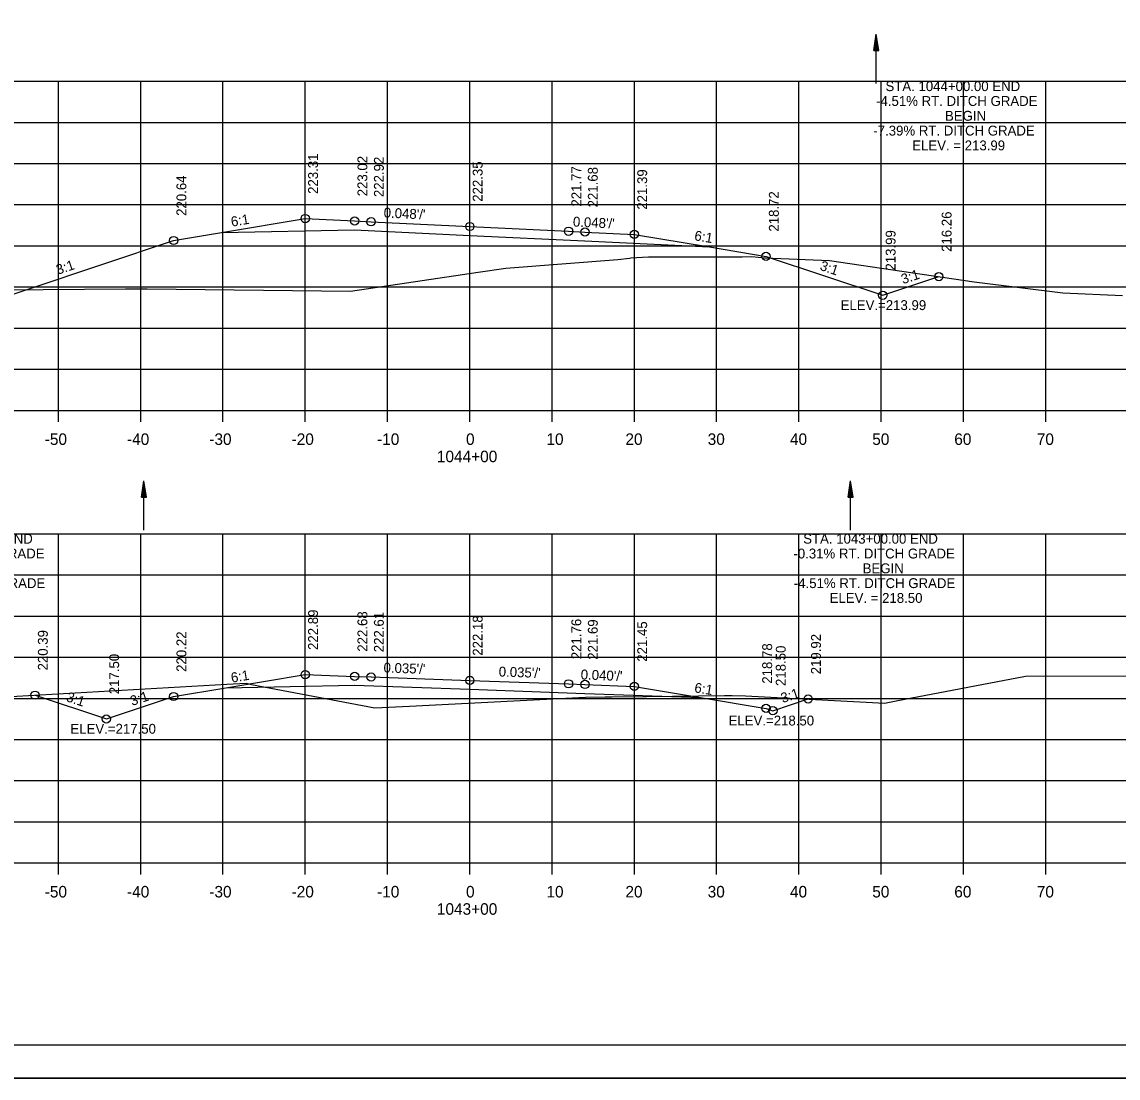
# Model space of a CAD drawing. Extents: x 1386544 to 1388153, y 379785 to 390999.
# Drawn here: x 1387305.2 to 1387438.5, y 386945.5 to 387073.9 of the extents above; entities that cross this region are included whole.
import ezdxf

# ---------------------------------------------------------------- set-up
doc = ezdxf.new("R2010")
doc.units = 0
for name, color, linetype in [('R_Alt Surface', 7, 'Continuous'), ('R_Axis', 7, 'Continuous'), ('R_Axis Annot', 7, 'Continuous'), ('R_Border', 7, 'Continuous'), ('R_Exist Surface', 7, 'Continuous'), ('R_Fin Surface', 7, 'Continuous'), ('R_Grid', 7, 'Continuous'), ('R_No Plot', 7, 'Continuous'), ('R_Water', 7, 'Continuous'), ('R_Xsect Elev', 7, 'Continuous'), ('R_Xsect Slope', 7, 'Continuous')]:
    doc.layers.add(name, color=color, linetype=linetype)

msp = doc.modelspace()

# ---------------------------------------------------------------- linework, layer by layer
at = {"layer": 'R_Alt Surface'}
for points in [[(1387329.51, 387048.28), (1387345.68, 387048.6), (1387359.68, 387047.93), (1387373.68, 387047.26), (1387388.81, 387046.53)], [(1387330.03, 386992.95), (1387345.68, 386993.26), (1387359.68, 386992.77), (1387373.68, 386992.27), (1387387.7, 386991.78)]]:
    msp.add_lwpolyline(points, dxfattribs=at)
at = {"layer": 'R_Axis'}
for p, q in [((1387209.68, 387026.67), (1387509.68, 387026.67)), ((1387309.68, 387025.27), (1387309.68, 387026.67)), ((1387319.68, 387025.27), (1387319.68, 387026.67)), ((1387329.68, 387025.27), (1387329.68, 387026.67)), ((1387339.68, 387025.27), (1387339.68, 387026.67)), ((1387349.68, 387025.27), (1387349.68, 387026.67)), ((1387359.68, 387025.27), (1387359.68, 387026.67)), ((1387369.68, 387025.27), (1387369.68, 387026.67)), ((1387379.68, 387025.27), (1387379.68, 387026.67)), ((1387389.68, 387025.27), (1387389.68, 387026.67)), ((1387399.68, 387025.27), (1387399.68, 387026.67)), ((1387409.68, 387025.27), (1387409.68, 387026.67)), ((1387419.68, 387025.27), (1387419.68, 387026.67)), ((1387429.68, 387025.27), (1387429.68, 387026.67)), ((1387209.68, 386971.67), (1387509.68, 386971.67)), ((1387309.68, 386970.27), (1387309.68, 386971.67)), ((1387319.68, 386970.27), (1387319.68, 386971.67)), ((1387329.68, 386970.27), (1387329.68, 386971.67)), ((1387339.68, 386970.27), (1387339.68, 386971.67)), ((1387349.68, 386970.27), (1387349.68, 386971.67)), ((1387359.68, 386970.27), (1387359.68, 386971.67)), ((1387369.68, 386970.27), (1387369.68, 386971.67)), ((1387379.68, 386970.27), (1387379.68, 386971.67)), ((1387389.68, 386970.27), (1387389.68, 386971.67)), ((1387399.68, 386970.27), (1387399.68, 386971.67)), ((1387409.68, 386970.27), (1387409.68, 386971.67)), ((1387419.68, 386970.27), (1387419.68, 386971.67)), ((1387429.68, 386970.27), (1387429.68, 386971.67))]:
    msp.add_line(p, q, dxfattribs=at)
at = {"layer": 'R_Border'}
msp.add_line((1387517.86, 386949.5), (1387201.68, 386949.5), dxfattribs=at)
at = {"layer": 'R_Exist Surface'}
for points in [[(1387302.83, 387041.33), (1387317.85, 387041.46), (1387320.45, 387041.46), (1387345.19, 387041.15), (1387360.69, 387043.45), (1387364.04, 387043.94), (1387377.67, 387045.02), (1387379.08, 387045.18), (1387379.26, 387045.19), (1387381.4, 387045.32), (1387392.77, 387045.34), (1387393.95, 387045.35), (1387395.49, 387045.21), (1387395.61, 387045.19), (1387396.49, 387045.15), (1387403.39, 387044.88), (1387420.97, 387042.3), (1387431.76, 387040.94), (1387439.02, 387040.65)], [(1387300.34, 386991.69), (1387330.16, 386993.38), (1387332.49, 386993.51), (1387333.14, 386993.36), (1387348.12, 386990.51), (1387352.34, 386990.71), (1387373.76, 386991.8), (1387376.14, 386991.86), (1387376.99, 386991.87), (1387381.15, 386991.9), (1387390.65, 386992.01), (1387391.57, 386992), (1387393.19, 386991.99), (1387408.61, 386991.18), (1387410.09, 386991.08), (1387411.51, 386991.36), (1387427.22, 386994.38), (1387451.27, 386994.39)]]:
    msp.add_lwpolyline(points, dxfattribs=at)
at = {"layer": 'R_Fin Surface'}
for points in [[(1387288.37, 387041.61), (1387297.48, 387038.58), (1387323.68, 387047.31), (1387329.51, 387048.28), (1387339.68, 387049.98), (1387345.68, 387049.69), (1387347.68, 387049.59), (1387359.68, 387049.02), (1387371.68, 387048.44), (1387373.68, 387048.34), (1387379.68, 387048.06), (1387388.81, 387046.53), (1387395.68, 387045.39), (1387409.87, 387040.66), (1387416.68, 387042.93)], [(1387306.84, 386992.06), (1387315.51, 386989.17), (1387323.68, 386991.89), (1387330.03, 386992.95), (1387339.68, 386994.55), (1387345.68, 386994.34), (1387347.68, 386994.27), (1387359.68, 386993.85), (1387371.68, 386993.43), (1387373.68, 386993.36), (1387379.68, 386993.12), (1387387.7, 386991.78), (1387395.68, 386990.45), (1387396.52, 386990.17), (1387400.8, 386991.59)]]:
    msp.add_lwpolyline(points, dxfattribs=at)
at = {"layer": 'R_Grid'}
for p, q in [((1387209.68, 387066.67), (1387509.68, 387066.67)), ((1387309.68, 387026.67), (1387309.68, 387066.67)), ((1387319.68, 387026.67), (1387319.68, 387066.67)), ((1387329.68, 387026.67), (1387329.68, 387066.67)), ((1387339.68, 387026.67), (1387339.68, 387066.67)), ((1387349.68, 387026.67), (1387349.68, 387066.67)), ((1387359.68, 387026.67), (1387359.68, 387066.67)), ((1387369.68, 387026.67), (1387369.68, 387066.67)), ((1387379.68, 387026.67), (1387379.68, 387066.67)), ((1387389.68, 387026.67), (1387389.68, 387066.67)), ((1387399.68, 387026.67), (1387399.68, 387066.67)), ((1387409.68, 387026.67), (1387409.68, 387066.67)), ((1387419.68, 387026.67), (1387419.68, 387066.67)), ((1387429.68, 387026.67), (1387429.68, 387066.67)), ((1387209.68, 387061.67), (1387509.68, 387061.67)), ((1387209.68, 387056.67), (1387509.68, 387056.67)), ((1387209.68, 387051.67), (1387509.68, 387051.67)), ((1387209.68, 387046.67), (1387509.68, 387046.67)), ((1387209.68, 387041.67), (1387509.68, 387041.67)), ((1387209.68, 387036.67), (1387509.68, 387036.67)), ((1387209.68, 387031.67), (1387509.68, 387031.67)), ((1387209.68, 387026.67), (1387509.68, 387026.67)), ((1387209.68, 387011.67), (1387509.68, 387011.67)), ((1387309.68, 386971.67), (1387309.68, 387011.67)), ((1387319.68, 386971.67), (1387319.68, 387011.67)), ((1387329.68, 386971.67), (1387329.68, 387011.67)), ((1387339.68, 386971.67), (1387339.68, 387011.67)), ((1387349.68, 386971.67), (1387349.68, 387011.67)), ((1387359.68, 386971.67), (1387359.68, 387011.67)), ((1387369.68, 386971.67), (1387369.68, 387011.67)), ((1387379.68, 386971.67), (1387379.68, 387011.67)), ((1387389.68, 386971.67), (1387389.68, 387011.67)), ((1387399.68, 386971.67), (1387399.68, 387011.67)), ((1387409.68, 386971.67), (1387409.68, 387011.67)), ((1387419.68, 386971.67), (1387419.68, 387011.67)), ((1387429.68, 386971.67), (1387429.68, 387011.67)), ((1387209.68, 387006.67), (1387509.68, 387006.67)), ((1387209.68, 387001.67), (1387509.68, 387001.67)), ((1387209.68, 386996.67), (1387509.68, 386996.67)), ((1387209.68, 386991.67), (1387509.68, 386991.67)), ((1387209.68, 386986.67), (1387509.68, 386986.67)), ((1387209.68, 386981.67), (1387509.68, 386981.67)), ((1387209.68, 386976.67), (1387509.68, 386976.67)), ((1387209.68, 386971.67), (1387509.68, 386971.67))]:
    msp.add_line(p, q, dxfattribs=at)
at = {"layer": 'R_No Plot'}
msp.add_line((1387189.28, 386945.52), (1387522.61, 386945.52), dxfattribs=at)
for points in [[(1387189.27, 387158.86), (1387522.61, 387158.86), (1387522.61, 386945.52), (1387189.27, 386945.52)], [(1387435.6, 387154.96), (1387455.22, 387154.96), (1387455.22, 387145.08), (1387471.33, 387145.08), (1387494.53, 387145.08), (1387494.53, 387120.75), (1387517.86, 387120.75), (1387517.86, 386949.5), (1387201.68, 386949.5), (1387201.68, 387154.96)]]:
    msp.add_lwpolyline(points, close=True, dxfattribs=at)
for centre in [(1387339.68, 387049.98), (1387345.68, 387049.69), (1387347.68, 387049.59), (1387359.68, 387049.02), (1387371.68, 387048.44), (1387373.68, 387048.34), (1387323.68, 387047.31), (1387379.68, 387048.06), (1387395.68, 387045.39), (1387416.68, 387042.93), (1387409.87, 387040.66), (1387339.68, 386994.55), (1387345.68, 386994.34), (1387347.68, 386994.27), (1387359.68, 386993.85), (1387371.68, 386993.43), (1387373.68, 386993.36), (1387379.68, 386993.12), (1387306.84, 386992.06), (1387323.68, 386991.89), (1387400.8, 386991.59), (1387395.68, 386990.45), (1387396.52, 386990.17), (1387315.51, 386989.17)]:
    msp.add_circle(centre, 0.5, dxfattribs=at)
at = {"layer": 'R_Water'}
for p, q in [((1387408.78, 387070.41), (1387409.08, 387072.41)), ((1387408.78, 387070.41), (1387409.08, 387072.41)), ((1387408.83, 387070.41), (1387409.08, 387072.08)), ((1387408.83, 387070.41), (1387409.08, 387072.08)), ((1387408.88, 387070.41), (1387409.08, 387071.73)), ((1387408.88, 387070.41), (1387409.08, 387071.73)), ((1387409.08, 387066.41), (1387409.08, 387072.41)), ((1387409.38, 387070.41), (1387409.08, 387072.41)), ((1387409.38, 387070.41), (1387409.08, 387072.41)), ((1387409.33, 387070.41), (1387409.08, 387072.08)), ((1387409.33, 387070.41), (1387409.08, 387072.08)), ((1387409.28, 387070.41), (1387409.08, 387071.73)), ((1387409.28, 387070.41), (1387409.08, 387071.73)), ((1387408.78, 387070.41), (1387409.38, 387070.41)), ((1387408.78, 387070.41), (1387409.38, 387070.41)), ((1387408.93, 387070.41), (1387409.08, 387071.4)), ((1387408.93, 387070.41), (1387409.08, 387071.4)), ((1387408.98, 387070.41), (1387409.08, 387071.06)), ((1387408.98, 387070.41), (1387409.08, 387071.06)), ((1387409.03, 387070.41), (1387409.08, 387070.73)), ((1387409.03, 387070.41), (1387409.08, 387070.73)), ((1387409.23, 387070.41), (1387409.08, 387071.4)), ((1387409.23, 387070.41), (1387409.08, 387071.4)), ((1387409.18, 387070.41), (1387409.08, 387071.06)), ((1387409.18, 387070.41), (1387409.08, 387071.06)), ((1387409.13, 387070.41), (1387409.08, 387070.73)), ((1387409.13, 387070.41), (1387409.08, 387070.73)), ((1387319.78, 387016.12), (1387320.08, 387018.12)), ((1387319.78, 387016.12), (1387320.08, 387018.12)), ((1387319.83, 387016.12), (1387320.08, 387017.79)), ((1387319.83, 387016.12), (1387320.08, 387017.79)), ((1387319.88, 387016.12), (1387320.08, 387017.44)), ((1387319.88, 387016.12), (1387320.08, 387017.44)), ((1387319.93, 387016.12), (1387320.08, 387017.11)), ((1387319.93, 387016.12), (1387320.08, 387017.11)), ((1387320.08, 387012.12), (1387320.08, 387018.12)), ((1387320.38, 387016.12), (1387320.08, 387018.12)), ((1387320.38, 387016.12), (1387320.08, 387018.12)), ((1387320.33, 387016.12), (1387320.08, 387017.79)), ((1387320.33, 387016.12), (1387320.08, 387017.79)), ((1387320.28, 387016.12), (1387320.08, 387017.44)), ((1387320.28, 387016.12), (1387320.08, 387017.44)), ((1387320.23, 387016.12), (1387320.08, 387017.11)), ((1387320.23, 387016.12), (1387320.08, 387017.11)), ((1387405.66, 387016.12), (1387405.96, 387018.12)), ((1387405.66, 387016.12), (1387405.96, 387018.12)), ((1387405.71, 387016.12), (1387405.96, 387017.79)), ((1387405.71, 387016.12), (1387405.96, 387017.79)), ((1387405.77, 387016.12), (1387405.96, 387017.44)), ((1387405.77, 387016.12), (1387405.96, 387017.44)), ((1387405.82, 387016.12), (1387405.96, 387017.11)), ((1387405.82, 387016.12), (1387405.96, 387017.11)), ((1387405.96, 387012.12), (1387405.96, 387018.12)), ((1387406.26, 387016.12), (1387405.96, 387018.12)), ((1387406.26, 387016.12), (1387405.96, 387018.12)), ((1387406.21, 387016.12), (1387405.96, 387017.79)), ((1387406.21, 387016.12), (1387405.96, 387017.79)), ((1387406.16, 387016.12), (1387405.96, 387017.44)), ((1387406.16, 387016.12), (1387405.96, 387017.44)), ((1387406.11, 387016.12), (1387405.96, 387017.11)), ((1387406.11, 387016.12), (1387405.96, 387017.11)), ((1387319.78, 387016.12), (1387320.38, 387016.12)), ((1387319.78, 387016.12), (1387320.38, 387016.12)), ((1387319.99, 387016.12), (1387320.08, 387016.77)), ((1387319.99, 387016.12), (1387320.08, 387016.77)), ((1387320.04, 387016.12), (1387320.08, 387016.44)), ((1387320.04, 387016.12), (1387320.08, 387016.44)), ((1387320.18, 387016.12), (1387320.08, 387016.77)), ((1387320.18, 387016.12), (1387320.08, 387016.77)), ((1387320.13, 387016.12), (1387320.08, 387016.44)), ((1387320.13, 387016.12), (1387320.08, 387016.44)), ((1387405.66, 387016.12), (1387406.26, 387016.12)), ((1387405.66, 387016.12), (1387406.26, 387016.12)), ((1387405.87, 387016.12), (1387405.96, 387016.77)), ((1387405.87, 387016.12), (1387405.96, 387016.77)), ((1387405.92, 387016.12), (1387405.96, 387016.44)), ((1387405.92, 387016.12), (1387405.96, 387016.44)), ((1387406.06, 387016.12), (1387405.96, 387016.77)), ((1387406.06, 387016.12), (1387405.96, 387016.77)), ((1387406.01, 387016.12), (1387405.96, 387016.44)), ((1387406.01, 387016.12), (1387405.96, 387016.44))]:
    msp.add_line(p, q, dxfattribs=at)

# ---------------------------------------------------------------- texts
at = {"layer": 'R_Axis Annot'}
for s, p in [('-50', (1387308.02, 387022.47)), ('-40', (1387318.02, 387022.47)), ('-30', (1387328.02, 387022.47)), ('-20', (1387338.02, 387022.47)), ('-10', (1387348.41, 387022.47)), ('0', (1387359.22, 387022.47)), ('10', (1387368.99, 387022.47)), ('20', (1387378.59, 387022.47)), ('30', (1387388.59, 387022.47)), ('40', (1387398.59, 387022.47)), ('50', (1387408.59, 387022.47)), ('60', (1387418.56, 387022.47)), ('70', (1387428.59, 387022.47)), ('1044+00', (1387355.68, 387020.37)), ('-50', (1387308.02, 386967.47)), ('-40', (1387318.02, 386967.47)), ('-30', (1387328.02, 386967.47)), ('-20', (1387338.02, 386967.47)), ('-10', (1387348.41, 386967.47)), ('0', (1387359.22, 386967.47)), ('10', (1387368.99, 386967.47)), ('20', (1387378.59, 386967.47)), ('30', (1387388.59, 386967.47)), ('40', (1387398.59, 386967.47)), ('50', (1387408.59, 386967.47)), ('60', (1387418.56, 386967.47)), ('70', (1387428.59, 386967.47)), ('1043+00', (1387355.68, 386965.37))]:
    msp.add_text(s, height=1.4, dxfattribs=at).set_placement(p)
at = {"layer": 'R_Xsect Elev'}
for s, p in [('STA. 1044+00.00 END', (1387410.2, 387065.47)), ('-4.51% RT. DITCH GRADE', (1387409.06, 387063.67)), ('BEGIN', (1387417.43, 387061.87)), ('-7.39% RT. DITCH GRADE', (1387408.72, 387060.07)), ('ELEV. = 213.99', (1387413.45, 387058.27)), ('ELEV.=213.99', (1387404.75, 387038.86)), ('STA. 1043+00.00 END', (1387290.2, 387010.47)), ('STA. 1043+00.00 END', (1387400.2, 387010.47)), ('-0.70% LT. DITCH GRADE', (1387288.65, 387008.67)), ('-0.31% RT. DITCH GRADE', (1387399.01, 387008.67)), ('BEGIN', (1387407.43, 387006.87)), ('-5.59% LT. DITCH GRADE', (1387288.74, 387005.07)), ('-4.51% RT. DITCH GRADE', (1387399.06, 387005.07)), ('ELEV. = 218.50', (1387403.41, 387003.27)), ('ELEV.=218.50', (1387391.13, 386988.37)), ('ELEV.=217.50', (1387311.14, 386987.37))]:
    msp.add_text(s, height=1.2, dxfattribs=at).set_placement(p)
for s, p in [('223.31', (1387341.23, 387052.98)), ('223.02', (1387347.23, 387052.69)), ('222.92', (1387349.23, 387052.59)), ('222.35', (1387361.23, 387052.02)), ('221.77', (1387373.23, 387051.44)), ('221.68', (1387375.23, 387051.34)), ('221.39', (1387381.23, 387051.06)), ('220.64', (1387325.23, 387050.31)), ('218.72', (1387397.23, 387048.39)), ('216.26', (1387418.23, 387045.93)), ('213.99', (1387411.42, 387043.66)), ('222.89', (1387341.23, 386997.55)), ('222.68', (1387347.23, 386997.34)), ('222.61', (1387349.23, 386997.27)), ('222.18', (1387361.23, 386996.85)), ('221.76', (1387373.23, 386996.43)), ('221.69', (1387375.23, 386996.36)), ('221.45', (1387381.23, 386996.12)), ('220.39', (1387308.39, 386995.06)), ('220.22', (1387325.23, 386994.89)), ('218.78', (1387396.42, 386993.45)), ('219.92', (1387402.35, 386994.59)), ('217.50', (1387317.06, 386992.17)), ('218.50', (1387398.07, 386993.17))]:
    msp.add_text(s, height=1.2, rotation=90, dxfattribs=at).set_placement(p)
at = {"layer": 'R_Xsect Slope'}
for s, rotation, p in [('6:1', 9.4623, (1387330.75, 387048.99)), ("0.048'/'", 357.2519, (1387349.19, 387050.12)), ("0.048'/'", 357.2519, (1387372.19, 387049.02)), ('6:1', 350.5377, (1387386.91, 387047.36)), ('3:1', 18.4349, (1387309.63, 387043.15)), ('3:1', 341.5651, (1387402.14, 387043.76)), ('3:1', 18.4349, (1387412.33, 387042)), ("0.035'/'", 357.9818, (1387349.18, 386994.82)), ('6:1', 9.4623, (1387330.75, 386993.57)), ("0.035'/'", 357.9818, (1387363.18, 386994.33)), ("0.040'/'", 357.7094, (1387373.14, 386993.98)), ('6:1', 350.5377, (1387386.91, 386992.42)), ('3:1', 341.5651, (1387310.55, 386991.35)), ('3:1', 18.4349, (1387318.65, 386990.74)), ('3:1', 18.4349, (1387397.71, 386991.09))]:
    msp.add_text(s, height=1.2, rotation=rotation, dxfattribs=at).set_placement(p)

doc.saveas('drawing.dxf')
